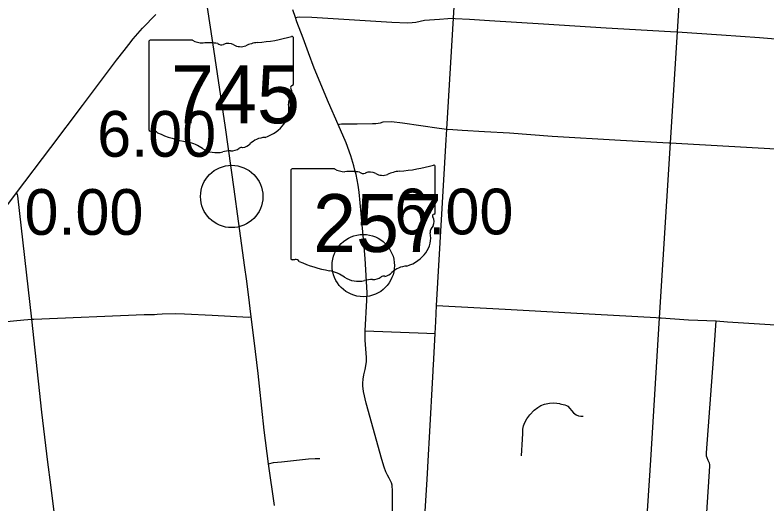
# Model space of a CAD drawing. Extents: x 1729596 to 1934326, y 644115 to 911751.
# Drawn here: x 1781604 to 1799698, y 803658 to 815428 of the extents above; entities that cross this region are included whole.
import ezdxf

# ---------------------------------------------------------------- set-up
doc = ezdxf.new("R2010")
doc.units = 0
for name, color, linetype in [('Default', 7, 'Continuous'), ('GM_X_County_Road', 7, 'Continuous'), ('GM_X_State_Route', 7, 'Continuous'), ('GM_X_State_Shield', 7, 'Continuous'), ('GM_X_Township', 7, 'Continuous'), ('GM_X_Township_Road', 7, 'Continuous'), ('GM_X_US_Route', 7, 'Continuous')]:
    doc.layers.add(name, color=color, linetype=linetype)

msp = doc.modelspace()

# ---------------------------------------------------------------- linework, layer by layer
at = {"layer": 'Default'}
for centre in [(1786817, 811060), (1789983, 809398)]:
    msp.add_circle(centre, 750, dxfattribs=at)
at = {"layer": 'GM_X_County_Road'}
for points in [[(1791713, 807764), (1791713, 807764), (1791727, 808049), (1791747, 808435), (1791981, 812422), (1791996, 812680), (1792152, 815352), (1792421, 819851), (1792558, 822011)], [(1782890, 800490), (1782881, 800644), (1782856, 800863), (1782676, 802437), (1782464, 804119), (1782395, 804661), (1782246, 805871), (1782006, 808105), (1781669, 811078), (1781659, 811109), (1781650, 811131), (1781636, 811151)], [(1791747, 808435), (1793395, 808348), (1794980, 808260), (1797031, 808146), (1797107, 808141), (1797153, 808138)], [(1780895, 808002), (1781819, 808088), (1782006, 808105), (1782052, 808109), (1784707, 808216), (1784962, 808220), (1785026, 808223), (1785143, 808231), (1785474, 808240), (1785685, 808234), (1786347, 808204), (1787231, 808155), (1787289, 808159)], [(1797153, 808138), (1797813, 808094), (1798478, 808064), (1798746, 808039), (1801838, 807850), (1803855, 807737), (1803954, 807731), (1804251, 807713), (1804397, 807702), (1804736, 807682), (1805136, 807661), (1806811, 807563), (1808119, 807486), (1809547, 807399), (1810973, 807310), (1811477, 807276), (1812106, 807251), (1812390, 807244), (1812704, 807223), (1813792, 807154), (1815652, 807028), (1817412, 806933), (1818544, 806864), (1818913, 806840)], [(1798065, 800600), (1798320, 804569), (1798319, 804604), (1798313, 804638), (1798300, 804669), (1798280, 804702), (1798255, 804766), (1798245, 804805), (1798244, 804890), (1798409, 807145), (1798478, 808064)], [(1790033, 807825), (1791509, 807773), (1791713, 807764)], [(1791328, 800949), (1791359, 801588), (1791381, 801980), (1791400, 802336), (1791517, 804248), (1791555, 804839), (1791576, 805255), (1791663, 806861), (1791666, 806898), (1791673, 806996), (1791713, 807764)]]:
    msp.add_lwpolyline(points, dxfattribs=at)
at = {"layer": 'GM_X_State_Route'}
for points in [[(1787846, 803622), (1787700, 804624), (1787601, 805437), (1787484, 806491), (1787451, 806800), (1787357, 807594), (1787289, 808159), (1787220, 808700), (1787174, 809078), (1787137, 809350), (1786980, 810466), (1786873, 811238), (1786667, 812717), (1786361, 814768), (1786233, 815611), (1786113, 816405)], [(1789933, 810648), (1789882, 811163), (1789857, 811335), (1789809, 811591), (1789782, 811691), (1789760, 811794), (1789687, 812036), (1789570, 812353), (1789380, 812793), (1789145, 813319), (1788800, 814150), (1788666, 814519), (1788535, 814873), (1788387, 815268), (1788352, 815370), (1788288, 815554)], [(1789995, 809943), (1789934, 810642), (1789933, 810648)], [(1790677, 804093), (1790675, 804108), (1790660, 804164), (1790640, 804215), (1790609, 804281), (1790568, 804355), (1790526, 804429), (1790485, 804541), (1790432, 804726), (1790051, 806083), (1789985, 806362), (1789973, 806499), (1789971, 806567), (1789977, 806663), (1789996, 806768), (1790026, 806892), (1790053, 807030), (1790058, 807087), (1790058, 807184), (1790033, 807604), (1790033, 807825), (1790068, 808566), (1790079, 808738), (1790028, 809565), (1789995, 809943)], [(1790684, 803416), (1790687, 803933), (1790683, 804011), (1790681, 804061), (1790677, 804093)]]:
    msp.add_lwpolyline(points, dxfattribs=at)
at = {"layer": 'GM_X_State_Shield'}
for p, q in [((1784823, 814786), (1784823, 812673)), ((1784823, 814786), (1784823, 812673)), ((1785876, 814822), (1784857, 814822)), ((1785876, 814822), (1784857, 814822)), ((1788303, 813769), (1788303, 814875)), ((1788303, 813769), (1788303, 814875)), ((1788303, 813769), (1788303, 813769)), ((1788303, 813769), (1788303, 813769)), ((1789291, 811725), (1788271, 811725)), ((1789291, 811725), (1788271, 811725)), ((1791717, 810671), (1791717, 811777)), ((1791717, 810671), (1791717, 811777)), ((1788237, 811688), (1788237, 809575)), ((1788237, 811688), (1788237, 809575)), ((1791717, 810672), (1791717, 810671)), ((1791717, 810672), (1791717, 810671))]:
    msp.add_line(p, q, dxfattribs=at)
for centre, major_axis, start_param, end_param in [((1784863, 814790), (40.3, 0), 1.712693, 3.28349), ((1784863, 814790), (40.3, 0), 1.712693, 3.28349), ((1786119, 815068), (391, 0), 4.042523, 4.731795), ((1786119, 815068), (391, 0), 4.042523, 4.731795), ((1787063, 817703), (3691, 0), 4.814394, 5.042369), ((1787063, 817703), (3691, 0), 4.814394, 5.042369), ((1788264, 814879), (38.7, 0), 6.141152, 7.989035), ((1788264, 814879), (38.7, 0), 6.141152, 7.989035), ((1786249, 813636), (1404, 0), 1.404758, 1.657858), ((1786249, 813636), (1404, 0), 1.404758, 1.657858), ((1786567, 814801), (113, 0), 3.836095, 5.185415), ((1786567, 814801), (113, 0), 3.836095, 5.185415), ((1786733, 814557), (235, 0), 0.950623, 2.079405), ((1786733, 814557), (235, 0), 0.950623, 2.079405), ((1787036, 814892), (282, 0), 4.081561, 5.145723), ((1787036, 814892), (282, 0), 4.081561, 5.145723), ((1787534, 814177), (743, 0), 1.699011, 2.107814), ((1787534, 814177), (743, 0), 1.699011, 2.107814), ((1788294, 813688), (60, 0), 1.883978, 3.671073), ((1788294, 813688), (60, 0), 1.883978, 3.671073), ((1788262, 813765), (41.5, 0), 5.05454, 6.418171), ((1788262, 813765), (41.5, 0), 5.05454, 6.418171), ((1787913, 813548), (360, 0), 5.934695, 6.695948), ((1787913, 813548), (360, 0), 5.934695, 6.695948), ((1788442, 813306), (262, 0), 2.387724, 3.262537), ((1788442, 813306), (262, 0), 2.387724, 3.262537), ((1787270, 813166), (923, 0), 5.101752, 6.440018), ((1787270, 813166), (923, 0), 5.101752, 6.440018), ((1784863, 812668), (40.7, 0), 3.00124, 4.508301), ((1784863, 812668), (40.7, 0), 3.00124, 4.508301), ((1784869, 812884), (310, 0), 4.665946, 4.897461), ((1784869, 812884), (310, 0), 4.665946, 4.897461), ((1784933, 812551), (112, 0), 0.519207, 1.627899), ((1784933, 812551), (112, 0), 0.519207, 1.627899), ((1786346, 814449), (2665, 0), 4.195997, 4.488961), ((1786346, 814449), (2665, 0), 4.195997, 4.488961), ((1787659, 812079), (506, 0), 1.647645, 2.488434), ((1787659, 812079), (506, 0), 1.647645, 2.488434), ((1785551, 811723), (834, 0), 0.823519, 1.323587), ((1785551, 811723), (834, 0), 0.823519, 1.323587), ((1787053, 812177), (79.4, 0), 1.147584, 2.315152), ((1787053, 812177), (79.4, 0), 1.147584, 2.315152), ((1787019, 812468), (298, 0), 4.937069, 5.64225), ((1787019, 812468), (298, 0), 4.937069, 5.64225), ((1786453, 812540), (529, 0), 4.026481, 4.996735), ((1786453, 812540), (529, 0), 4.026481, 4.996735), ((1786759, 811810), (435, 0), 1.495662, 1.94098), ((1786759, 811810), (435, 0), 1.495662, 1.94098), ((1786797, 812382), (282, 0), 4.691044, 5.507374), ((1786797, 812382), (282, 0), 4.691044, 5.507374), ((1788277, 811693), (40.3, 0), 1.712693, 3.28349), ((1788277, 811693), (40.3, 0), 1.712693, 3.28349), ((1789533, 811970), (391, 0), 4.042523, 4.731795), ((1789533, 811970), (391, 0), 4.042523, 4.731795), ((1790478, 814606), (3691, 0), 4.814394, 5.042369), ((1790478, 814606), (3691, 0), 4.814394, 5.042369), ((1791679, 811782), (38.7, 0), 6.141152, 7.989035), ((1791679, 811782), (38.7, 0), 6.141152, 7.989035), ((1789663, 810538), (1404, 0), 1.404758, 1.657858), ((1789663, 810538), (1404, 0), 1.404758, 1.657858), ((1789982, 811704), (113, 0), 3.836095, 5.185415), ((1789982, 811704), (113, 0), 3.836095, 5.185415), ((1790147, 811459), (235, 0), 0.950623, 2.079405), ((1790147, 811459), (235, 0), 0.950623, 2.079405), ((1790450, 811794), (282, 0), 4.081561, 5.145723), ((1790450, 811794), (282, 0), 4.081561, 5.145723), ((1790948, 811079), (743, 0), 1.699011, 2.107814), ((1790948, 811079), (743, 0), 1.699011, 2.107814), ((1791708, 810590), (60, 0), 1.883978, 3.671073), ((1791708, 810590), (60, 0), 1.883978, 3.671073), ((1791676, 810667), (41.5, 0), 5.05454, 6.418171), ((1791676, 810667), (41.5, 0), 5.05454, 6.418171), ((1791327, 810451), (360, 0), 5.934695, 6.695948), ((1791327, 810451), (360, 0), 5.934695, 6.695948), ((1791856, 810209), (262, 0), 2.387724, 3.262537), ((1791856, 810209), (262, 0), 2.387724, 3.262537), ((1790684, 810068), (923, 0), 5.101752, 6.440018), ((1790684, 810068), (923, 0), 5.101752, 6.440018), ((1788277, 809570), (40.7, 0), 3.00124, 4.508301), ((1788277, 809570), (40.7, 0), 3.00124, 4.508301), ((1788283, 809787), (310, 0), 4.665946, 4.897461), ((1788283, 809787), (310, 0), 4.665946, 4.897461), ((1788347, 809453), (112, 0), 0.519207, 1.627899), ((1788347, 809453), (112, 0), 0.519207, 1.627899), ((1789760, 811352), (2665, 0), 4.195997, 4.488961), ((1789760, 811352), (2665, 0), 4.195997, 4.488961), ((1791074, 808982), (506, 0), 1.647645, 2.488434), ((1791074, 808982), (506, 0), 1.647645, 2.488434), ((1788965, 808626), (834, 0), 0.823519, 1.323587), ((1788965, 808626), (834, 0), 0.823519, 1.323587), ((1790433, 809370), (298, 0), 4.937069, 5.64225), ((1790433, 809370), (298, 0), 4.937069, 5.64225), ((1789867, 809443), (529, 0), 4.026481, 4.996735), ((1789867, 809443), (529, 0), 4.026481, 4.996735), ((1790173, 808712), (435, 0), 1.495662, 1.94098), ((1790173, 808712), (435, 0), 1.495662, 1.94098), ((1790212, 809284), (282, 0), 4.691044, 5.507374), ((1790212, 809284), (282, 0), 4.691044, 5.507374), ((1790467, 809080), (79.4, 0), 1.147584, 2.315152), ((1790467, 809080), (79.4, 0), 1.147584, 2.315152)]:
    msp.add_ellipse(centre, major_axis=major_axis, ratio=0.8, start_param=start_param, end_param=end_param, dxfattribs=at)
at = {"layer": 'GM_X_Township'}
msp.add_lwpolyline([(1797746, 818394), (1797534, 815021), (1797366, 812352), (1797107, 808141), (1796898, 804715), (1796632, 800682)], dxfattribs=at)
at = {"layer": 'GM_X_Township_Road'}
for points in [[(1788352, 815370), (1788390, 815380), (1788460, 815383), (1788748, 815375), (1788877, 815369), (1790669, 815254), (1791049, 815244), (1791157, 815250), (1791245, 815260), (1791457, 815304), (1791820, 815329), (1792020, 815342), (1792152, 815352)], [(1792152, 815352), (1792194, 815348), (1792538, 815327), (1793017, 815298), (1794320, 815218), (1795831, 815124), (1797378, 815030)], [(1797378, 815030), (1797534, 815021), (1798606, 814949), (1799518, 814890), (1800197, 814834), (1801192, 814794), (1802091, 814720), (1803125, 814672), (1804412, 814610), (1805036, 814572), (1805583, 814537)], [(1789380, 812793), (1789410, 812804), (1789463, 812806), (1789834, 812813), (1790208, 812814), (1790288, 812815), (1790397, 812833), (1790463, 812859), (1790661, 812863), (1790931, 812830), (1791812, 812705), (1791996, 812680)], [(1791996, 812680), (1792135, 812671), (1792361, 812658), (1792900, 812626), (1793503, 812590), (1794528, 812511), (1796172, 812413), (1797338, 812354)], [(1797338, 812354), (1797366, 812352), (1800195, 812188), (1800284, 812182), (1803182, 812004), (1803241, 812000), (1804512, 811927), (1805331, 811878), (1805404, 811873)], [(1793788, 804820), (1793812, 805216), (1793820, 805355), (1793827, 805457), (1793843, 805540), (1793869, 805616), (1793918, 805709), (1793990, 805801), (1794094, 805915), (1794181, 805983), (1794259, 806027), (1794348, 806060), (1794464, 806087), (1794571, 806092), (1794710, 806073), (1794716, 806071), (1794836, 806048), (1794873, 806032), (1794905, 806009), (1795045, 805852), (1795072, 805827), (1795107, 805803), (1795159, 805782), (1795219, 805773), (1795271, 805772)], [(1787700, 804624), (1787823, 804655), (1788019, 804676), (1788666, 804747), (1788824, 804753), (1788939, 804749)]]:
    msp.add_lwpolyline(points, dxfattribs=at)
at = {"layer": 'GM_X_US_Route'}
msp.add_lwpolyline([(1780889, 810163), (1781636, 811151), (1782464, 812239), (1783225, 813253), (1783854, 814085), (1784048, 814342), (1784229, 814573), (1784341, 814717), (1784446, 814854), (1784670, 815110), (1784992, 815444)], dxfattribs=at)

# ---------------------------------------------------------------- texts
at = {"layer": 'Default'}
for s, p in [('6.00', (1783580, 812017)), ('0.00', (1781830, 810137)), ('6.00', (1790733, 810148))]:
    msp.add_text(s, height=1100, dxfattribs=at).set_placement(p)
at = {"layer": 'GM_X_State_Shield'}
for s, p in [('745', (1785354, 812822)), ('745', (1785354, 812822)), ('257', (1788773, 809724)), ('257', (1788773, 809724))]:
    msp.add_text(s, height=1392.2, dxfattribs=at).set_placement(p)

doc.saveas('drawing.dxf')
